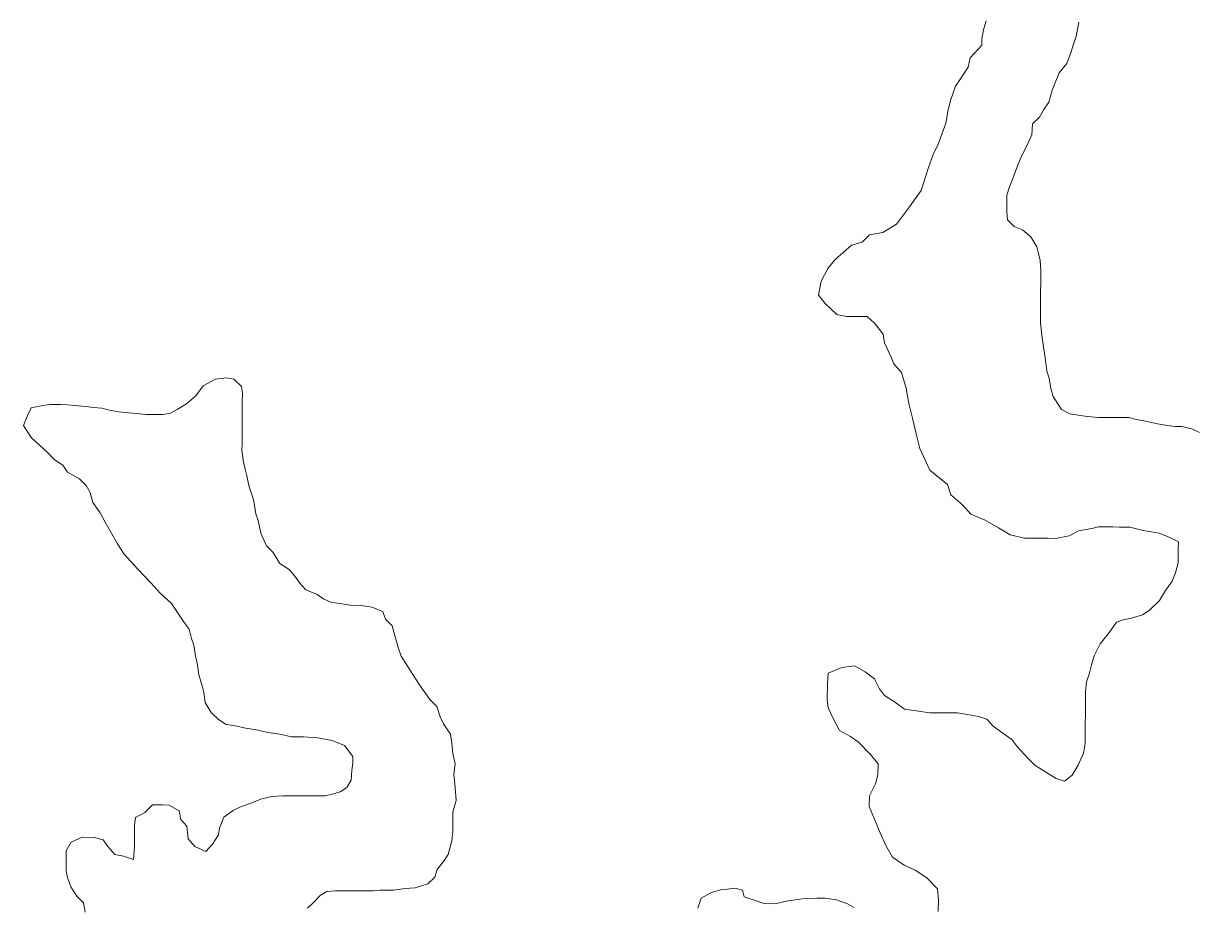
# Model space of a CAD drawing. Extents: x 553962 to 842807, y 8883888 to 9032388.
# Drawn here: x 618378 to 621872, y 8946272 to 8948891 of the extents above; entities that cross this region are included whole.
import ezdxf

# ---------------------------------------------------------------- set-up
doc = ezdxf.new("R2010")
doc.units = 0
doc.header["$LTSCALE"] = 200
doc.layers.add('25', color=7, linetype='Continuous', lineweight=13)

msp = doc.modelspace()

# ---------------------------------------------------------------- linework, layer by layer
at = {"layer": '25'}
for points in [[(621240.8, 8948898.6), (621233.1, 8948876.2), (621227.9, 8948846.2), (621227.8, 8948826.1), (621192.5, 8948788.8), (621187.2, 8948761.3), (621164.5, 8948726.4), (621149.3, 8948704), (621134, 8948661.5), (621126.2, 8948629), (621120.9, 8948594), (621108.2, 8948561.5), (621098, 8948531.6), (621082.7, 8948501.6), (621067.4, 8948459.2), (621046.9, 8948394.2), (621009, 8948341.9), (620973.6, 8948294.6), (620933.4, 8948269.8), (620893.3, 8948262.5), (620871.8, 8948240.8), (620839.7, 8948232.1), (620839.7, 8948232.1), (620790.2, 8948188.4), (620769.8, 8948162.2), (620749.4, 8948124.4), (620741.9, 8948083.3), (620761.7, 8948058.1), (620796.5, 8948025.3), (620826.4, 8948020.1), (620846.5, 8948020), (620866.5, 8948019.9), (620886.5, 8948019.7), (620908.8, 8947999.6), (620933.6, 8947966.9), (620938.4, 8947941.8), (620958.1, 8947899.1), (620965.4, 8947879), (620988.4, 8947853.3), (621002, 8947807.1)], [(621309.6, 8948405), (621322.3, 8948437.5), (621335.1, 8948472.4), (621347.8, 8948499.9), (621360.5, 8948524.8), (621375.8, 8948559.8), (621378.5, 8948592.3), (621398.7, 8948612.2), (621411.4, 8948634.6), (621426.6, 8948657.1), (621436.8, 8948692.1), (621457.2, 8948744.5), (621480, 8948771.9), (621492.7, 8948806.8), (621500.4, 8948829.3), (621508.1, 8948851.8), (621515.9, 8948894.3)], [(621874.3, 8947675.2), (621851.8, 8947685.4), (621821.9, 8947693.1), (621801.9, 8947693.2), (621779.4, 8947695.9), (621749.4, 8947701.1), (621714.5, 8947708.8), (621687, 8947714), (621664.5, 8947719.2), (621632, 8947719.4), (621604.5, 8947719.6), (621574.5, 8947719.8), (621542, 8947722.5), (621519.5, 8947725.1), (621489.5, 8947730.3), (621464.6, 8947743), (621439.8, 8947781.9), (621439.8, 8947781.9), (621432.8, 8947805.4), (621428.1, 8947836), (621421, 8947857.1), (621416.3, 8947890), (621416.3, 8947890), (621406.9, 8947955.9), (621406.9, 8947955.9), (621406.9, 8947955.9), (621401.6, 8948001.3), (621401.6, 8948001.3), (621401.8, 8948038.9), (621402.1, 8948066.4), (621402.2, 8948088.9), (621402.5, 8948124), (621402.7, 8948156.5), (621400.5, 8948186.6), (621395.6, 8948206.7), (621390.8, 8948226.7), (621373.5, 8948256.9), (621348.6, 8948277.1), (621323.7, 8948287.2), (621303.8, 8948307.4), (621301.5, 8948329.9), (621301.7, 8948350), (621301.9, 8948380), (621309.6, 8948405)], [(619003.2, 8947833.5), (618981.6, 8947837.8), (618949.1, 8947833.5), (618912.4, 8947814.1), (618890.8, 8947783.8), (618862.7, 8947760.1), (618834.6, 8947742.8), (618815.1, 8947732), (618793.3, 8947728.2), (618763.3, 8947728.4), (618743.3, 8947728.5), (618713.3, 8947731.2), (618690.8, 8947733.8), (618660.8, 8947736.6), (618633.4, 8947741.7), (618610.9, 8947746.9), (618585.9, 8947749.6), (618563.4, 8947752.2), (618530.9, 8947754.9), (618508.4, 8947757.6), (618488.4, 8947757.7), (618455.9, 8947757.9), (618435.9, 8947755.6), (618401.1, 8947748), (618390.6, 8947727.2), (618390.6, 8947727.2)], [(619027.6, 8947621.5), (619027.8, 8947641.5), (619028, 8947671.5), (619028.2, 8947696.6), (619028.4, 8947719.1), (619028.5, 8947741.6), (619028.7, 8947764.2), (619028.9, 8947791.7), (619026.6, 8947811.7), (619003.2, 8947833.5)], [(621002, 8947807.1), (621010.2, 8947760.9), (621021.1, 8947717.4), (621032, 8947671.2), (621042.8, 8947627.7), (621073.1, 8947562.9), (621125.3, 8947520), (621135.1, 8947489.8), (621169.8, 8947459.6), (621194.6, 8947431.9), (621237, 8947414.1), (621276.9, 8947391.3), (621311.7, 8947371), (621354.2, 8947360.7), (621374.2, 8947360.6), (621394.2, 8947360.5), (621424.2, 8947360.3), (621446.7, 8947360.1), (621486.8, 8947367.4), (621514.4, 8947382.2), (621554.5, 8947389.4), (621574.5, 8947394.3), (621594.5, 8947394.2), (621617, 8947394), (621637, 8947393.9), (621667.1, 8947393.7), (621707, 8947383.4), (621754.5, 8947375.6), (621786.9, 8947362.9), (621811.8, 8947350.2), (621811.6, 8947327.7), (621811.3, 8947287.6), (621803.6, 8947257.6), (621793.4, 8947232.6), (621773.2, 8947205.2), (621755.4, 8947175.3), (621725.2, 8947145.5)], [(618390.6, 8947727.2), (618378.1, 8947695.8), (618401.1, 8947660.3), (618449.8, 8947615.3), (618469.7, 8947595.1), (618494.6, 8947577.4), (618509.4, 8947557.3), (618544.3, 8947537), (618564.1, 8947516.9), (618576.5, 8947496.8), (618583.8, 8947466.7), (618606, 8947436.5), (618620.8, 8947408.8), (618640.6, 8947373.7), (618657.8, 8947343.5), (618677.6, 8947313.3), (618718.3, 8947268.2), (618757.5, 8947227.3), (618784.1, 8947197.1), (618817.9, 8947166.9), (618855.4, 8947110.5), (618870.2, 8947090.3), (618877.5, 8947062.8), (618884.9, 8947042.7), (618889.6, 8947010.1), (618894.5, 8946990), (618899.2, 8946954.9), (618909, 8946922.3), (618913.8, 8946902.3), (618918.6, 8946872.2), (618935.9, 8946842.1), (618958.2, 8946821.9), (618980.6, 8946806.7), (619003.1, 8946804.1), (619038.1, 8946796.3), (619070.5, 8946791.1), (619105.5, 8946783.3), (619140.5, 8946778.1), (619175.4, 8946770.4), (619210.4, 8946770.1), (619252.9, 8946767.4), (619295.4, 8946759.6), (619332.8, 8946744.3), (619357.6, 8946711.6), (619357.4, 8946691.6), (619354.7, 8946671.6), (619352, 8946641.5), (619339.3, 8946619.1), (619319.2, 8946606.7), (619296.7, 8946599.3), (619274.1, 8946594.5), (619249.1, 8946594.6), (619214.1, 8946594.9), (619179.1, 8946595.1), (619149.1, 8946595.3), (619116.5, 8946593), (619086.5, 8946585.7), (619053.9, 8946573.4), (619021.3, 8946561.1), (619001.2, 8946551.2), (618973.5, 8946531.4), (618960.8, 8946498.9), (618958.1, 8946478.9), (618940.4, 8946451.5), (618920.2, 8946429.1), (618887.8, 8946444.3), (618868, 8946467), (618863.3, 8946504.6), (618845.9, 8946524.7), (618841.1, 8946549.8), (618811.2, 8946567.5), (618791.2, 8946567.6), (618761.2, 8946567.8), (618738.5, 8946545.4), (618710.9, 8946530.6), (618708.2, 8946508.1), (618708, 8946475.5), (618707.7, 8946443), (618704.9, 8946405.5), (618675, 8946415.7), (618650, 8946420.8), (618630.2, 8946443.5), (618615.3, 8946463.6), (618587.9, 8946471.3), (618552.9, 8946471.6), (618520.2, 8946456.8), (618505.1, 8946431.8), (618504.8, 8946394.3), (618504.6, 8946371.7), (618509.4, 8946351.7), (618519.2, 8946324.1), (618536.5, 8946296.4), (618556.4, 8946276.3), (618561.2, 8946248.7)], [(619280.3, 8946310.4), (619305.3, 8946312.8), (619340.3, 8946312.6), (619360.3, 8946312.4), (619395.3, 8946312.2), (619417.8, 8946312), (619437.9, 8946314.4), (619457.9, 8946314.3), (619477.9, 8946314.2), (619512.9, 8946318.9), (619543, 8946321.2), (619580.6, 8946333.5), (619600.7, 8946353.4), (619608.4, 8946375.9), (619627.3, 8946400), (619640.9, 8946420.5), (619651.2, 8946461.4), (619654.6, 8946488.7), (619654.6, 8946512.6), (619654.6, 8946546.7), (619664.8, 8946580.8), (619661.4, 8946618.3), (619658, 8946659.2), (619661.4, 8946689.9), (619654.6, 8946720.6), (619651.2, 8946751.3), (619647.7, 8946778.6), (619627.3, 8946809.3), (619617, 8946829.8), (619606.8, 8946860.4), (619586.3, 8946880.9), (619555.6, 8946925.2), (619555.6, 8946925.2), (619555.6, 8946925.2), (619555.6, 8946925.2), (619528.3, 8946966.2), (619500.7, 8947010), (619493.3, 8947032.6), (619483.6, 8947067.7), (619473.8, 8947100.3), (619454, 8947120.4), (619446.7, 8947143), (619414.2, 8947155.8), (619381.8, 8947161), (619349.3, 8947161.2), (619319.3, 8947166.4), (619294.3, 8947169.1), (619271.9, 8947179.2), (619249.5, 8947194.4), (619217.1, 8947207.1), (619199.7, 8947227.3), (619184.8, 8947247.4), (619167.5, 8947267.5), (619140.1, 8947285.2), (619120.3, 8947317.9), (619100.5, 8947338.1), (619083.3, 8947375.8), (619076.1, 8947413.3), (619068.7, 8947433.4), (619061.5, 8947476), (619049.3, 8947513.7), (619042.1, 8947546.3), (619037.2, 8947566.3), (619032.3, 8947586.4), (619027.6, 8947621.5)], [(621725.2, 8947145.5), (621705.1, 8947133.1), (621672.5, 8947123.3), (621647.5, 8947118.4), (621627.4, 8947111.1), (621607.1, 8947081.2), (621579.4, 8947046.3), (621561.6, 8947011.4), (621553.9, 8946983.9), (621546.2, 8946956.4), (621538.5, 8946933.9), (621535.8, 8946903.9), (621535.6, 8946881.3), (621535.3, 8946838.8), (621535, 8946808.8), (621534.9, 8946786.2), (621534.6, 8946751.2), (621529.4, 8946721.2), (621514.1, 8946686.2), (621496.4, 8946656.3), (621473.7, 8946638.9), (621448.8, 8946646.6), (621411.4, 8946669.4), (621386.5, 8946684.6), (621364.2, 8946707.2), (621332, 8946742.5), (621317.1, 8946762.6), (621287.2, 8946782.8), (621259.9, 8946803.1), (621242.5, 8946823.2), (621217.6, 8946830.9), (621185.1, 8946836.1), (621155.1, 8946841.3), (621122.6, 8946841.5), (621095.1, 8946841.7), (621072.6, 8946841.8), (621032.6, 8946847.1), (620997.6, 8946852.4), (620970.3, 8946872.6), (620937.9, 8946892.8), (620923.1, 8946912.9), (620908.3, 8946943.1), (620880.9, 8946963.3), (620848.6, 8946981), (620811, 8946976.3), (620770.8, 8946959), (620768.1, 8946929), (620767.8, 8946881.4), (620770.1, 8946856.4), (620784.8, 8946826.2), (620804.6, 8946788.6), (620837, 8946770.8), (620859.3, 8946755.6), (620896.6, 8946717.8), (620918.9, 8946690.2), (620918.6, 8946657.6), (620910.9, 8946630.1), (620893.1, 8946595.2), (620892.9, 8946562.7), (620907.6, 8946527.5), (620924.8, 8946484.8), (620942, 8946447.2), (620961.8, 8946412), (620996.6, 8946389.2), (621029, 8946374)], [(621029, 8946374), (621063.9, 8946351.2), (621096.1, 8946318.5), (621098.4, 8946285.9), (621098.1, 8946250.8)], [(620848.1, 8946262.5), (620825.7, 8946275.2), (620795.7, 8946285.4), (620760.8, 8946290.6), (620738.2, 8946290.8), (620693.2, 8946288.6), (620645.6, 8946281.4), (620613.1, 8946274.1), (620580.6, 8946274.3), (620550.6, 8946284.5), (620520.7, 8946294.7), (620515.8, 8946314.8), (620493.4, 8946319.9), (620470.8, 8946317.6), (620450.8, 8946315.2), (620423.2, 8946307.9), (620393.1, 8946290.6), (620382.9, 8946260.6)], [(619222.7, 8946261.1), (619240, 8946278.2), (619260.2, 8946298.1), (619280.3, 8946310.4)]]:
    msp.add_lwpolyline(points, dxfattribs=at)

doc.saveas('drawing.dxf')
